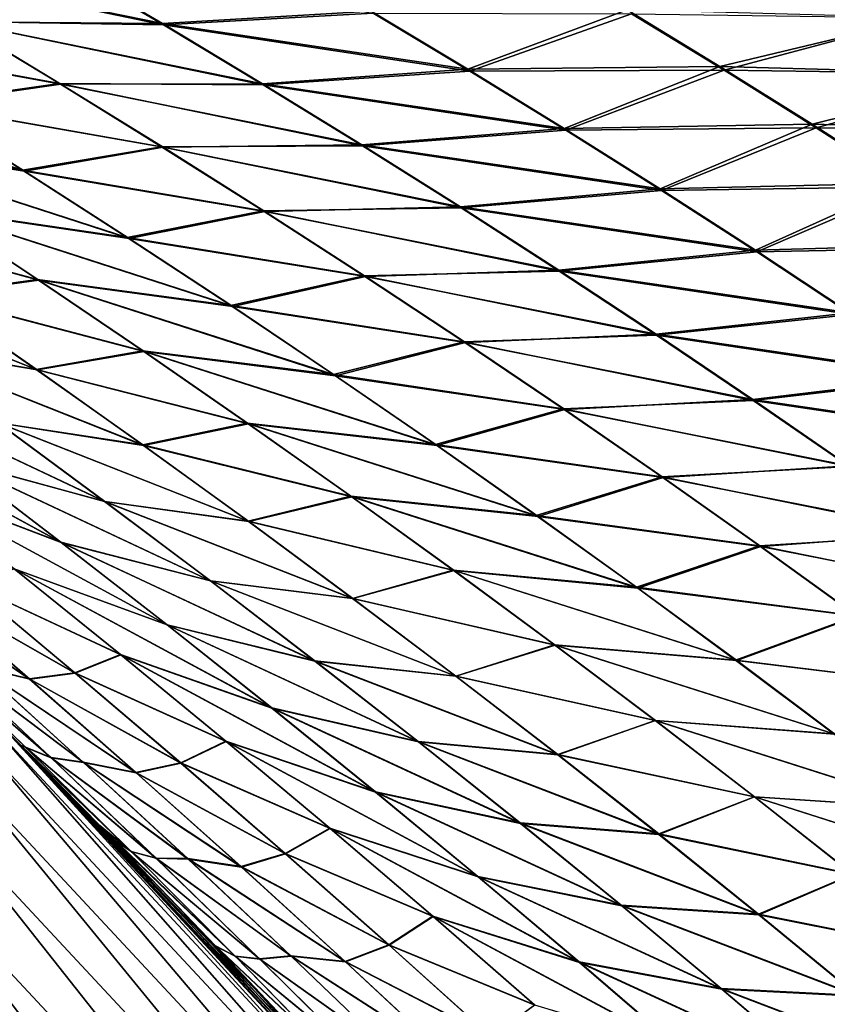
# Model space of a CAD drawing. Header units: metres. Extents: x -22 to 72, y -237 to 23.
# Tile 316 of 363: x 15.96 to 17.78, y 15.28 to 17.49. Entities that reach past the tile are written whole.
import ezdxf

# ---------------------------------------------------------------- set-up
doc = ezdxf.new("R2010")
doc.units = ezdxf.units.M
doc.layers.add('solid_509588_MEDIA_SW0001', color=7, linetype='CONTINUOUS')

msp = doc.modelspace()

# ---------------------------------------------------------------- linework, layer by layer
at = {"layer": 'solid_509588_MEDIA_SW0001'}
for points in [[(16.281931, 17.480724, 71.118576), (15.816203, 17.48847, 70.640656), (15.583164, 17.626381, 70.770401)], [(16.056244, 17.613466, 71.257126), (16.281931, 17.480724, 71.118576), (15.583164, 17.626381, 70.770401)], [(15.585885, 17.625811, 98.233459), (16.279779, 17.483416, 97.881271), (16.053642, 17.616314, 97.742516)], [(15.585885, 17.625811, 98.233459), (15.819261, 17.487719, 98.363396), (16.279779, 17.483416, 97.881271)], [(16.053642, 17.616314, 97.742516), (16.279779, 17.483416, 97.881271), (16.749384, 17.511772, 97.404648)], [(16.753805, 17.507345, 71.592278), (16.281931, 17.480724, 71.118576), (16.056244, 17.613466, 71.257126)], [(16.279779, 17.483416, 97.881271), (16.9671, 17.380947, 97.553741), (16.749384, 17.511772, 97.404648)], [(16.753805, 17.507345, 71.592278), (16.971039, 17.376673, 71.443398), (16.281931, 17.480724, 71.118576)], [(16.749384, 17.511772, 97.404648), (16.9671, 17.380947, 97.553741), (17.325006, 17.514336, 97.006981)], [(17.335253, 17.505848, 71.983864), (16.971039, 17.376673, 71.443398), (16.753805, 17.507345, 71.592278)], [(16.9671, 17.380947, 97.553741), (17.533632, 17.386894, 97.164803), (17.325006, 17.514336, 97.006981)], [(17.335253, 17.505848, 71.983864), (17.543327, 17.378513, 71.826302), (16.971039, 17.376673, 71.443398)], [(17.325006, 17.514336, 97.006981), (17.533632, 17.386894, 97.164803), (17.991455, 17.496115, 96.699333)], [(17.986225, 17.496458, 72.302048), (17.543327, 17.378513, 71.826302), (17.335253, 17.505848, 71.983864)], [(17.533632, 17.386894, 97.164803), (18.192333, 17.36908, 96.8675), (17.991455, 17.496115, 96.699333)], [(17.986225, 17.496458, 72.302048), (18.186869, 17.369587, 72.134064), (17.543327, 17.378513, 71.826302)], [(15.816203, 17.48847, 70.640656), (16.047752, 17.348434, 70.509399), (15.489014, 17.450554, 70.090851)], [(15.493095, 17.448872, 98.914619), (16.051144, 17.347485, 98.494781), (15.819261, 17.487719, 98.363396)], [(16.506416, 17.345657, 70.97863), (16.047752, 17.348434, 70.509399), (15.816203, 17.48847, 70.640656)], [(16.281931, 17.480724, 71.118576), (16.506416, 17.345657, 70.97863), (15.816203, 17.48847, 70.640656)], [(15.819261, 17.487719, 98.363396), (16.5047, 17.348171, 98.021393), (16.279779, 17.483416, 97.881271)], [(15.819261, 17.487719, 98.363396), (16.051144, 17.347485, 98.494781), (16.5047, 17.348171, 98.021393)], [(16.279779, 17.483416, 97.881271), (16.5047, 17.348171, 98.021393), (16.9671, 17.380947, 97.553741)], [(16.971039, 17.376673, 71.443398), (16.506416, 17.345657, 70.97863), (16.281931, 17.480724, 71.118576)], [(16.047752, 17.348434, 70.509399), (15.727916, 17.303009, 69.966461), (15.489014, 17.450554, 70.090851)], [(15.493095, 17.448872, 98.914619), (15.732293, 17.301126, 99.039055), (16.051144, 17.347485, 98.494781)], [(16.9671, 17.380947, 97.553741), (17.183792, 17.247587, 97.703979), (17.533632, 17.386894, 97.164803)], [(17.183792, 17.247587, 97.703979), (17.741497, 17.256771, 97.323593), (17.533632, 17.386894, 97.164803)], [(17.533632, 17.386894, 97.164803), (17.741497, 17.256771, 97.323593), (18.192333, 17.36908, 96.8675)], [(15.964966, 17.153509, 69.840607), (15.517378, 17.223186, 69.381226), (15.273624, 17.378548, 69.49897)], [(15.727916, 17.303009, 69.966461), (15.964966, 17.153509, 69.840607), (15.273624, 17.378548, 69.49897)], [(15.276289, 17.377466, 99.506516), (15.969569, 17.15144, 99.164871), (15.732293, 17.301126, 99.039055)], [(15.276289, 17.377466, 99.506516), (15.520322, 17.22191, 99.624176), (15.969569, 17.15144, 99.164871)], [(16.5047, 17.348171, 98.021393), (17.183792, 17.247587, 97.703979), (16.9671, 17.380947, 97.553741)], [(16.971039, 17.376673, 71.443398), (17.187317, 17.243465, 71.293335), (16.506416, 17.345657, 70.97863)], [(17.543327, 17.378513, 71.826302), (17.187317, 17.243465, 71.293335), (16.971039, 17.376673, 71.443398)], [(17.543327, 17.378513, 71.826302), (17.750729, 17.248495, 71.667747), (17.187317, 17.243465, 71.293335)], [(18.186869, 17.369587, 72.134064), (17.750729, 17.248495, 71.667747), (17.543327, 17.378513, 71.826302)], [(17.741497, 17.256771, 97.323593), (18.39266, 17.239197, 97.036415), (18.192333, 17.36908, 96.8675)], [(18.186869, 17.369587, 72.134064), (18.387087, 17.239855, 71.965294), (17.750729, 17.248495, 71.667747)], [(16.047752, 17.348434, 70.509399), (16.277769, 17.206261, 70.376747), (15.727916, 17.303009, 69.966461)], [(15.732293, 17.301126, 99.039055), (16.281443, 17.20512, 98.627487), (16.051144, 17.347485, 98.494781)], [(16.729649, 17.208248, 70.837387), (16.277769, 17.206261, 70.376747), (16.047752, 17.348434, 70.509399)], [(16.506416, 17.345657, 70.97863), (16.729649, 17.208248, 70.837387), (16.047752, 17.348434, 70.509399)], [(16.051144, 17.347485, 98.494781), (16.728312, 17.21059, 98.16275), (16.5047, 17.348171, 98.021393)], [(16.051144, 17.347485, 98.494781), (16.281443, 17.20512, 98.627487), (16.728312, 17.21059, 98.16275)], [(16.5047, 17.348171, 98.021393), (16.728312, 17.21059, 98.16275), (17.183792, 17.247587, 97.703979)], [(17.187317, 17.243465, 71.293335), (16.729649, 17.208248, 70.837387), (16.506416, 17.345657, 70.97863)], [(16.277769, 17.206261, 70.376747), (15.964966, 17.153509, 69.840607), (15.727916, 17.303009, 69.966461)], [(15.732293, 17.301126, 99.039055), (15.969569, 17.15144, 99.164871), (16.281443, 17.20512, 98.627487)], [(17.183792, 17.247587, 97.703979), (17.399361, 17.111706, 97.855209), (17.741497, 17.256771, 97.323593)], [(17.750729, 17.248495, 71.667747), (17.402571, 17.107723, 71.14222), (17.187317, 17.243465, 71.293335)], [(17.399361, 17.111706, 97.855209), (17.948502, 17.123981, 97.483208), (17.741497, 17.256771, 97.323593)], [(17.750729, 17.248495, 71.667747), (17.95738, 17.115799, 71.508316), (17.402571, 17.107723, 71.14222)], [(17.741497, 17.256771, 97.323593), (17.948502, 17.123981, 97.483208), (18.39266, 17.239197, 97.036415)], [(18.387087, 17.239855, 71.965294), (17.95738, 17.115799, 71.508316), (17.750729, 17.248495, 71.667747)], [(16.728312, 17.21059, 98.16275), (17.399361, 17.111706, 97.855209), (17.183792, 17.247587, 97.703979)], [(17.187317, 17.243465, 71.293335), (17.402571, 17.107723, 71.14222), (16.729649, 17.208248, 70.837387)], [(16.200108, 17.002043, 69.713425), (15.758969, 17.066072, 69.262016), (15.517378, 17.223186, 69.381226)], [(15.964966, 17.153509, 69.840607), (16.200108, 17.002043, 69.713425), (15.517378, 17.223186, 69.381226)], [(15.520322, 17.22191, 99.624176), (16.204828, 16.999815, 99.291939), (15.969569, 17.15144, 99.164871)], [(15.520322, 17.22191, 99.624176), (15.762089, 17.064629, 99.743225), (16.204828, 16.999815, 99.291939)], [(16.277769, 17.206261, 70.376747), (16.506197, 17.061941, 70.242821), (15.964966, 17.153509, 69.840607)], [(15.969569, 17.15144, 99.164871), (16.510059, 17.060633, 98.761391), (16.281443, 17.20512, 98.627487)], [(16.729649, 17.208248, 70.837387), (16.951569, 17.068497, 70.694984), (16.277769, 17.206261, 70.376747)], [(16.951569, 17.068497, 70.694984), (16.506197, 17.061941, 70.242821), (16.277769, 17.206261, 70.376747)], [(16.281443, 17.20512, 98.627487), (16.950516, 17.070681, 98.305199), (16.728312, 17.21059, 98.16275)], [(16.281443, 17.20512, 98.627487), (16.510059, 17.060633, 98.761391), (16.950516, 17.070681, 98.305199)], [(16.728312, 17.21059, 98.16275), (16.950516, 17.070681, 98.305199), (17.399361, 17.111706, 97.855209)], [(17.402571, 17.107723, 71.14222), (16.951569, 17.068497, 70.694984), (16.729649, 17.208248, 70.837387)], [(16.506197, 17.061941, 70.242821), (16.200108, 17.002043, 69.713425), (15.964966, 17.153509, 69.840607)], [(15.969569, 17.15144, 99.164871), (16.204828, 16.999815, 99.291939), (16.510059, 17.060633, 98.761391)], [(17.399361, 17.111706, 97.855209), (17.613705, 16.973316, 98.007301), (17.948502, 17.123981, 97.483208)], [(17.95738, 17.115799, 71.508316), (17.616728, 16.96945, 70.990189), (17.402571, 17.107723, 71.14222)], [(17.613705, 16.973316, 98.007301), (18.154543, 16.988541, 97.643509), (17.948502, 17.123981, 97.483208)], [(17.95738, 17.115799, 71.508316), (18.163204, 16.980429, 71.34816), (17.616728, 16.96945, 70.990189)], [(16.950516, 17.070681, 98.305199), (17.613705, 16.973316, 98.007301), (17.399361, 17.111706, 97.855209)], [(17.402571, 17.107723, 71.14222), (17.616728, 16.96945, 70.990189), (16.951569, 17.068497, 70.694984)], [(15.758969, 17.066072, 69.262016), (15.998354, 16.907188, 69.141464), (15.509031, 17.039946, 68.720406)], [(15.511242, 17.038845, 100.284882), (16.001551, 16.905619, 99.863533), (15.762089, 17.064629, 99.743225)], [(16.433289, 16.848595, 69.585022), (15.998354, 16.907188, 69.141464), (15.758969, 17.066072, 69.262016)], [(16.200108, 17.002043, 69.713425), (16.433289, 16.848595, 69.585022), (15.758969, 17.066072, 69.262016)], [(15.762089, 17.064629, 99.743225), (16.438019, 16.846251, 99.420143), (16.204828, 16.999815, 99.291939)], [(15.762089, 17.064629, 99.743225), (16.001551, 16.905619, 99.863533), (16.438019, 16.846251, 99.420143)], [(16.506197, 17.061941, 70.242821), (16.732973, 16.915472, 70.10775), (16.200108, 17.002043, 69.713425)], [(16.204828, 16.999815, 99.291939), (16.736906, 16.914024, 98.89637), (16.510059, 17.060633, 98.761391)], [(16.951569, 17.068497, 70.694984), (17.172108, 16.926399, 70.551559), (16.506197, 17.061941, 70.242821)], [(17.172108, 16.926399, 70.551559), (16.732973, 16.915472, 70.10775), (16.506197, 17.061941, 70.242821)], [(16.510059, 17.060633, 98.761391), (17.171213, 16.928455, 98.448616), (16.950516, 17.070681, 98.305199)], [(16.510059, 17.060633, 98.761391), (16.736906, 16.914024, 98.89637), (17.171213, 16.928455, 98.448616)], [(16.950516, 17.070681, 98.305199), (17.171213, 16.928455, 98.448616), (17.613705, 16.973316, 98.007301)], [(17.616728, 16.96945, 70.990189), (17.172108, 16.926399, 70.551559), (16.951569, 17.068497, 70.694984)], [(15.998354, 16.907188, 69.141464), (15.753607, 16.873224, 68.606041), (15.509031, 17.039946, 68.720406)], [(15.511242, 17.038845, 100.284882), (15.755869, 16.872038, 100.398865), (16.001551, 16.905619, 99.863533)], [(16.732973, 16.915472, 70.10775), (16.433289, 16.848595, 69.585022), (16.200108, 17.002043, 69.713425)], [(16.204828, 16.999815, 99.291939), (16.438019, 16.846251, 99.420143), (16.736906, 16.914024, 98.89637)], [(17.613705, 16.973316, 98.007301), (17.826756, 16.83243, 98.160118), (18.154543, 16.988541, 97.643509)], [(17.171213, 16.928455, 98.448616), (17.826756, 16.83243, 98.160118), (17.613705, 16.973316, 98.007301)], [(17.616728, 16.96945, 70.990189), (17.829716, 16.828644, 70.837372), (17.172108, 16.926399, 70.551559)], [(18.163204, 16.980429, 71.34816), (17.829716, 16.828644, 70.837372), (17.616728, 16.96945, 70.990189)], [(15.995726, 16.704853, 68.490364), (15.665857, 16.760605, 68.012344), (15.420043, 16.934919, 68.120712)], [(15.753607, 16.873224, 68.606041), (15.995726, 16.704853, 68.490364), (15.420043, 16.934919, 68.120712)], [(15.421544, 16.934092, 100.884323), (15.997899, 16.703691, 100.514046), (15.755869, 16.872038, 100.398865)], [(15.421544, 16.934092, 100.884323), (15.667278, 16.759823, 100.992096), (15.997899, 16.703691, 100.514046)], [(17.172108, 16.926399, 70.551559), (17.391207, 16.781948, 70.407219), (16.732973, 16.915472, 70.10775)], [(16.736906, 16.914024, 98.89637), (17.390354, 16.783918, 98.592865), (17.171213, 16.928455, 98.448616)], [(17.171213, 16.928455, 98.448616), (17.390354, 16.783918, 98.592865), (17.826756, 16.83243, 98.160118)], [(17.829716, 16.828644, 70.837372), (17.391207, 16.781948, 70.407219), (17.172108, 16.926399, 70.551559)], [(15.998354, 16.907188, 69.141464), (16.235521, 16.746492, 69.019661), (15.753607, 16.873224, 68.606041)], [(15.755869, 16.872038, 100.398865), (16.238678, 16.744875, 99.984978), (16.001551, 16.905619, 99.863533)], [(16.664492, 16.693132, 69.455505), (16.235521, 16.746492, 69.019661), (15.998354, 16.907188, 69.141464)], [(16.433289, 16.848595, 69.585022), (16.664492, 16.693132, 69.455505), (15.998354, 16.907188, 69.141464)], [(16.001551, 16.905619, 99.863533), (16.669115, 16.69075, 99.549347), (16.438019, 16.846251, 99.420143)], [(16.001551, 16.905619, 99.863533), (16.238678, 16.744875, 99.984978), (16.669115, 16.69075, 99.549347)], [(16.732973, 16.915472, 70.10775), (16.95805, 16.766836, 69.971642), (16.433289, 16.848595, 69.585022)], [(16.438019, 16.846251, 99.420143), (16.961941, 16.765301, 99.032303), (16.736906, 16.914024, 98.89637)], [(17.391207, 16.781948, 70.407219), (16.95805, 16.766836, 69.971642), (16.732973, 16.915472, 70.10775)], [(16.736906, 16.914024, 98.89637), (16.961941, 16.765301, 99.032303), (17.390354, 16.783918, 98.592865)], [(16.235521, 16.746492, 69.019661), (15.995726, 16.704853, 68.490364), (15.753607, 16.873224, 68.606041)], [(15.755869, 16.872038, 100.398865), (15.997899, 16.703691, 100.514046), (16.238678, 16.744875, 99.984978)], [(16.95805, 16.766836, 69.971642), (16.664492, 16.693132, 69.455505), (16.433289, 16.848595, 69.585022)], [(16.438019, 16.846251, 99.420143), (16.669115, 16.69075, 99.549347), (16.961941, 16.765301, 99.032303)], [(17.390354, 16.783918, 98.592865), (18.038465, 16.689058, 98.31353), (17.826756, 16.83243, 98.160118)], [(17.829716, 16.828644, 70.837372), (18.041489, 16.685284, 70.683868), (17.391207, 16.781948, 70.407219)], [(16.961941, 16.765301, 99.032303), (17.607893, 16.637083, 98.737823), (17.390354, 16.783918, 98.592865)], [(17.390354, 16.783918, 98.592865), (17.607893, 16.637083, 98.737823), (18.038465, 16.689058, 98.31353)], [(16.95805, 16.766836, 69.971642), (17.181406, 16.616001, 69.834602), (16.664492, 16.693132, 69.455505)], [(16.669115, 16.69075, 99.549347), (17.185129, 16.614468, 99.169052), (16.961941, 16.765301, 99.032303)], [(17.391207, 16.781948, 70.407219), (17.608831, 16.635117, 70.26207), (16.95805, 16.766836, 69.971642)], [(17.608831, 16.635117, 70.26207), (17.181406, 16.616001, 69.834602), (16.95805, 16.766836, 69.971642)], [(16.961941, 16.765301, 99.032303), (17.185129, 16.614468, 99.169052), (17.607893, 16.637083, 98.737823)], [(18.041489, 16.685284, 70.683868), (17.608831, 16.635117, 70.26207), (17.391207, 16.781948, 70.407219)], [(16.235399, 16.534782, 68.373474), (15.909043, 16.584803, 67.902695), (15.665857, 16.760605, 68.012344)], [(15.995726, 16.704853, 68.490364), (16.235399, 16.534782, 68.373474), (15.665857, 16.760605, 68.012344)], [(15.667278, 16.759823, 100.992096), (16.237303, 16.533798, 100.630287), (15.997899, 16.703691, 100.514046)], [(15.667278, 16.759823, 100.992096), (15.910197, 16.584225, 101.101044), (16.237303, 16.533798, 100.630287)], [(16.235521, 16.746492, 69.019661), (16.470478, 16.583937, 68.896706), (15.995726, 16.704853, 68.490364)], [(15.997899, 16.703691, 100.514046), (16.473444, 16.582396, 100.107445), (16.238678, 16.744875, 99.984978)], [(16.893711, 16.53561, 69.324974), (16.470478, 16.583937, 68.896706), (16.235521, 16.746492, 69.019661)], [(16.664492, 16.693132, 69.455505), (16.893711, 16.53561, 69.324974), (16.235521, 16.746492, 69.019661)], [(16.238678, 16.744875, 99.984978), (16.898075, 16.533314, 99.679436), (16.669115, 16.69075, 99.549347)], [(16.238678, 16.744875, 99.984978), (16.473444, 16.582396, 100.107445), (16.898075, 16.533314, 99.679436)], [(16.470478, 16.583937, 68.896706), (16.235399, 16.534782, 68.373474), (15.995726, 16.704853, 68.490364)], [(15.997899, 16.703691, 100.514046), (16.237303, 16.533798, 100.630287), (16.473444, 16.582396, 100.107445)], [(16.149611, 16.407467, 67.791862), (15.80942, 16.500387, 67.338707), (15.564925, 16.683809, 67.442757)], [(15.909043, 16.584803, 67.902695), (16.149611, 16.407467, 67.791862), (15.564925, 16.683809, 67.442757)], [(15.56644, 16.682854, 101.561501), (16.150337, 16.40723, 101.211067), (15.910197, 16.584225, 101.101044)], [(15.56644, 16.682854, 101.561501), (15.810519, 16.499767, 101.664711), (16.150337, 16.40723, 101.211067)], [(17.181406, 16.616001, 69.834602), (16.893711, 16.53561, 69.324974), (16.664492, 16.693132, 69.455505)], [(16.669115, 16.69075, 99.549347), (16.898075, 16.533314, 99.679436), (17.185129, 16.614468, 99.169052)], [(17.607893, 16.637083, 98.737823), (18.248781, 16.543213, 98.467407), (18.038465, 16.689058, 98.31353)], [(18.041489, 16.685284, 70.683868), (18.252016, 16.539337, 70.529762), (17.608831, 16.635117, 70.26207)], [(16.051115, 16.31562, 67.233513), (15.702858, 16.448294, 66.793091), (15.456868, 16.639576, 66.891899)], [(15.80942, 16.500387, 67.338707), (16.051115, 16.31562, 67.233513), (15.456868, 16.639576, 66.891899)], [(15.457815, 16.638983, 102.111839), (16.051718, 16.315411, 101.769043), (15.810519, 16.499767, 101.664711)], [(15.457815, 16.638983, 102.111839), (15.703351, 16.448082, 102.20977), (16.051718, 16.315411, 101.769043)], [(17.608831, 16.635117, 70.26207), (17.824963, 16.48587, 70.116203), (17.181406, 16.616001, 69.834602)], [(17.185129, 16.614468, 99.169052), (17.823784, 16.487951, 98.883362), (17.607893, 16.637083, 98.737823)], [(17.607893, 16.637083, 98.737823), (17.823784, 16.487951, 98.883362), (18.248781, 16.543213, 98.467407)], [(18.252016, 16.539337, 70.529762), (17.824963, 16.48587, 70.116203), (17.608831, 16.635117, 70.26207)], [(17.181406, 16.616001, 69.834602), (17.403028, 16.462931, 69.696716), (16.893711, 16.53561, 69.324974)], [(16.898075, 16.533314, 99.679436), (17.406422, 16.461529, 99.306496), (17.185129, 16.614468, 99.169052)], [(17.824963, 16.48587, 70.116203), (17.403028, 16.462931, 69.696716), (17.181406, 16.616001, 69.834602)], [(17.185129, 16.614468, 99.169052), (17.406422, 16.461529, 99.306496), (17.823784, 16.487951, 98.883362)], [(16.472633, 16.362961, 68.255486), (16.149611, 16.407467, 67.791862), (15.909043, 16.584803, 67.902695)], [(16.235399, 16.534782, 68.373474), (16.472633, 16.362961, 68.255486), (15.909043, 16.584803, 67.902695)], [(15.910197, 16.584225, 101.101044), (16.474092, 16.36231, 100.747513), (16.237303, 16.533798, 100.630287)], [(15.910197, 16.584225, 101.101044), (16.150337, 16.40723, 101.211067), (16.474092, 16.36231, 100.747513)], [(16.470478, 16.583937, 68.896706), (16.703222, 16.419474, 68.772713), (16.235399, 16.534782, 68.373474)], [(17.120943, 16.375988, 69.193527), (16.703222, 16.419474, 68.772713), (16.470478, 16.583937, 68.896706)], [(16.893711, 16.53561, 69.324974), (17.120943, 16.375988, 69.193527), (16.470478, 16.583937, 68.896706)], [(16.237303, 16.533798, 100.630287), (16.705814, 16.418167, 100.230804), (16.473444, 16.582396, 100.107445)], [(16.473444, 16.582396, 100.107445), (17.124866, 16.373932, 99.810287), (16.898075, 16.533314, 99.679436)], [(16.473444, 16.582396, 100.107445), (16.705814, 16.418167, 100.230804), (17.124866, 16.373932, 99.810287)], [(16.703222, 16.419474, 68.772713), (16.472633, 16.362961, 68.255486), (16.235399, 16.534782, 68.373474)], [(16.237303, 16.533798, 100.630287), (16.474092, 16.36231, 100.747513), (16.705814, 16.418167, 100.230804)], [(17.403028, 16.462931, 69.696716), (17.120943, 16.375988, 69.193527), (16.893711, 16.53561, 69.324974)], [(16.898075, 16.533314, 99.679436), (17.124866, 16.373932, 99.810287), (17.406422, 16.461529, 99.306496)], [(16.38755, 16.228575, 67.679977), (16.051115, 16.31562, 67.233513), (15.80942, 16.500387, 67.338707)], [(16.149611, 16.407467, 67.791862), (16.38755, 16.228575, 67.679977), (15.80942, 16.500387, 67.338707)], [(15.810519, 16.499767, 101.664711), (16.38776, 16.228764, 101.322113), (16.150337, 16.40723, 101.211067)], [(15.810519, 16.499767, 101.664711), (16.051718, 16.315411, 101.769043), (16.38776, 16.228764, 101.322113)], [(17.824963, 16.48587, 70.116203), (18.039572, 16.334177, 69.969711), (17.403028, 16.462931, 69.696716)], [(17.406422, 16.461529, 99.306496), (18.037981, 16.336529, 99.029366), (17.823784, 16.487951, 98.883362)], [(17.403028, 16.462931, 69.696716), (17.622904, 16.307585, 69.55809), (17.120943, 16.375988, 69.193527)], [(17.124866, 16.373932, 99.810287), (17.625792, 16.306475, 99.444534), (17.406422, 16.461529, 99.306496)], [(18.039572, 16.334177, 69.969711), (17.622904, 16.307585, 69.55809), (17.403028, 16.462931, 69.696716)], [(17.406422, 16.461529, 99.306496), (17.625792, 16.306475, 99.444534), (18.037981, 16.336529, 99.029366)], [(16.290005, 16.129484, 67.127304), (15.945874, 16.255854, 66.693153), (15.702858, 16.448294, 66.793091)], [(16.051115, 16.31562, 67.233513), (16.290005, 16.129484, 67.127304), (15.702858, 16.448294, 66.793091)], [(15.703351, 16.448082, 102.20977), (16.290106, 16.129698, 101.874428), (16.051718, 16.315411, 101.769043)], [(15.703351, 16.448082, 102.20977), (15.945909, 16.256037, 102.308861), (16.290106, 16.129698, 101.874428)], [(16.707417, 16.189371, 68.136536), (16.38755, 16.228575, 67.679977), (16.149611, 16.407467, 67.791862)], [(16.472633, 16.362961, 68.255486), (16.707417, 16.189371, 68.136536), (16.149611, 16.407467, 67.791862)], [(16.150337, 16.40723, 101.211067), (16.708321, 16.189152, 100.865662), (16.474092, 16.36231, 100.747513)], [(16.150337, 16.40723, 101.211067), (16.38776, 16.228764, 101.322113), (16.708321, 16.189152, 100.865662)], [(16.703222, 16.419474, 68.772713), (16.933752, 16.253069, 68.647781), (16.472633, 16.362961, 68.255486)], [(16.474092, 16.36231, 100.747513), (16.935812, 16.25214, 100.354988), (16.705814, 16.418167, 100.230804)], [(17.346172, 16.214233, 69.061272), (16.933752, 16.253069, 68.647781), (16.703222, 16.419474, 68.772713)], [(17.120943, 16.375988, 69.193527), (17.346172, 16.214233, 69.061272), (16.703222, 16.419474, 68.772713)], [(16.705814, 16.418167, 100.230804), (17.349501, 16.212563, 99.941826), (17.124866, 16.373932, 99.810287)], [(16.705814, 16.418167, 100.230804), (16.935812, 16.25214, 100.354988), (17.349501, 16.212563, 99.941826)], [(16.933752, 16.253069, 68.647781), (16.707417, 16.189371, 68.136536), (16.472633, 16.362961, 68.255486)], [(16.474092, 16.36231, 100.747513), (16.708321, 16.189152, 100.865662), (16.935812, 16.25214, 100.354988)], [(17.622904, 16.307585, 69.55809), (17.346172, 16.214233, 69.061272), (17.120943, 16.375988, 69.193527)], [(17.124866, 16.373932, 99.810287), (17.349501, 16.212563, 99.941826), (17.625792, 16.306475, 99.444534)], [(18.039572, 16.334177, 69.969711), (18.252632, 16.180019, 69.822693), (17.622904, 16.307585, 69.55809)], [(17.625792, 16.306475, 99.444534), (18.25049, 16.18277, 99.175774), (18.037981, 16.336529, 99.029366)], [(16.622852, 16.048103, 67.567169), (16.290005, 16.129484, 67.127304), (16.051115, 16.31562, 67.233513)], [(16.38755, 16.228575, 67.679977), (16.622852, 16.048103, 67.567169), (16.051115, 16.31562, 67.233513)], [(16.051718, 16.315411, 101.769043), (16.622532, 16.04874, 101.434105), (16.38776, 16.228764, 101.322113)], [(16.051718, 16.315411, 101.769043), (16.290106, 16.129698, 101.874428), (16.622532, 16.04874, 101.434105)], [(17.622904, 16.307585, 69.55809), (17.841003, 16.14995, 69.418831), (17.346172, 16.214233, 69.061272)], [(17.349501, 16.212563, 99.941826), (17.843256, 16.149252, 99.583099), (17.625792, 16.306475, 99.444534)], [(18.252632, 16.180019, 69.822693), (17.841003, 16.14995, 69.418831), (17.622904, 16.307585, 69.55809)], [(17.625792, 16.306475, 99.444534), (17.843256, 16.149252, 99.583099), (18.25049, 16.18277, 99.175774)], [(15.622071, 16.251867, 103.8507), (15.980126, 16.008415, 103.441879), (15.737412, 16.218037, 103.350868)], [(15.622071, 16.251867, 103.8507), (15.863115, 16.036812, 103.936249), (15.980126, 16.008415, 103.441879)], [(15.981027, 16.007481, 65.558685), (15.864283, 16.035666, 65.064102), (15.623223, 16.250767, 65.150185)], [(15.738191, 16.217243, 65.650307), (15.981027, 16.007481, 65.558685), (15.623223, 16.250767, 65.150185)], [(15.841503, 16.223095, 102.835892), (16.18557, 16.062746, 102.409042), (15.945909, 16.256037, 102.308861)], [(15.945874, 16.255854, 66.693153), (16.185917, 16.062214, 66.592201), (15.841766, 16.222708, 66.165726)], [(16.526081, 15.941944, 67.020187), (16.185917, 16.062214, 66.592201), (15.945874, 16.255854, 66.693153)], [(16.290005, 16.129484, 67.127304), (16.526081, 15.941944, 67.020187), (15.945874, 16.255854, 66.693153)], [(15.945909, 16.256037, 102.308861), (16.525761, 15.942533, 101.980789), (16.290106, 16.129698, 101.874428)], [(15.945909, 16.256037, 102.308861), (16.18557, 16.062746, 102.409042), (16.525761, 15.942533, 101.980789)], [(16.933752, 16.253069, 68.647781), (17.162046, 16.084711, 68.522041), (16.707417, 16.189371, 68.136536)], [(16.708321, 16.189152, 100.865662), (17.163485, 16.08424, 100.479935), (16.935812, 16.25214, 100.354988)], [(17.569372, 16.050341, 68.928329), (17.162046, 16.084711, 68.522041), (16.933752, 16.253069, 68.647781)], [(17.346172, 16.214233, 69.061272), (17.569372, 16.050341, 68.928329), (16.933752, 16.253069, 68.647781)], [(16.935812, 16.25214, 100.354988), (17.572018, 16.049137, 100.073997), (17.349501, 16.212563, 99.941826)], [(16.935812, 16.25214, 100.354988), (17.163485, 16.08424, 100.479935), (17.572018, 16.049137, 100.073997)], [(16.939734, 16.013996, 68.016731), (16.622852, 16.048103, 67.567169), (16.38755, 16.228575, 67.679977)], [(16.707417, 16.189371, 68.136536), (16.939734, 16.013996, 68.016731), (16.38755, 16.228575, 67.679977)], [(16.38776, 16.228764, 101.322113), (16.94005, 16.014244, 100.984657), (16.708321, 16.189152, 100.865662)], [(16.38776, 16.228764, 101.322113), (16.622532, 16.04874, 101.434105), (16.94005, 16.014244, 100.984657)], [(15.737412, 16.218037, 103.350868), (16.082577, 16.021852, 102.931297), (15.841503, 16.223095, 102.835892)], [(15.737412, 16.218037, 103.350868), (15.980126, 16.008415, 103.441879), (16.082577, 16.021852, 102.931297)], [(15.841766, 16.222708, 66.165726), (16.08309, 16.021221, 66.069626), (15.738191, 16.217243, 65.650307)], [(16.08309, 16.021221, 66.069626), (15.981027, 16.007481, 65.558685), (15.738191, 16.217243, 65.650307)], [(15.841503, 16.223095, 102.835892), (16.082577, 16.021852, 102.931297), (16.18557, 16.062746, 102.409042)], [(16.185917, 16.062214, 66.592201), (16.08309, 16.021221, 66.069626), (15.841766, 16.222708, 66.165726)], [(17.841003, 16.14995, 69.418831), (17.569372, 16.050341, 68.928329), (17.346172, 16.214233, 69.061272)], [(17.349501, 16.212563, 99.941826), (17.572018, 16.049137, 100.073997), (17.843256, 16.149252, 99.583099)], [(17.162046, 16.084711, 68.522041), (16.939734, 16.013996, 68.016731), (16.707417, 16.189371, 68.136536)], [(16.708321, 16.189152, 100.865662), (16.94005, 16.014244, 100.984657), (17.163485, 16.08424, 100.479935)], [(17.841003, 16.14995, 69.418831), (18.057295, 15.99002, 69.279053), (17.569372, 16.050341, 68.928329)], [(17.572018, 16.049137, 100.073997), (18.058847, 15.989802, 99.722153), (17.843256, 16.149252, 99.583099)], [(16.855503, 15.866031, 67.45356), (16.526081, 15.941944, 67.020187), (16.290005, 16.129484, 67.127304)], [(16.622852, 16.048103, 67.567169), (16.855503, 15.866031, 67.45356), (16.290005, 16.129484, 67.127304)], [(16.290106, 16.129698, 101.874428), (16.854723, 15.867071, 101.546974), (16.622532, 16.04874, 101.434105)], [(16.290106, 16.129698, 101.874428), (16.525761, 15.942533, 101.980789), (16.854723, 15.867071, 101.546974)], [(15.731297, 16.088127, 104.929405), (15.780475, 16.038286, 105.161797), (15.971752, 15.854232, 105.008751)], [(15.731297, 16.088127, 104.929405), (16.028715, 15.830642, 104.518547), (15.789336, 16.055548, 104.435638)], [(15.731297, 16.088127, 104.929405), (15.971752, 15.854232, 105.008751), (16.028715, 15.830642, 104.518547)], [(15.732116, 16.087328, 64.070824), (15.972374, 15.853599, 63.991245), (15.779737, 16.039011, 63.840023)], [(16.029402, 15.829928, 64.481483), (15.972374, 15.853599, 63.991245), (15.732116, 16.087328, 64.070824)], [(15.79017, 16.054722, 64.56469), (16.029402, 15.829928, 64.481483), (15.732116, 16.087328, 64.070824)], [(17.162046, 16.084711, 68.522041), (17.388079, 15.914387, 68.395622), (16.939734, 16.013996, 68.016731)], [(16.94005, 16.014244, 100.984657), (17.388885, 15.914398, 100.605583), (17.163485, 16.08424, 100.479935)], [(17.79051, 15.884301, 68.79483), (17.388079, 15.914387, 68.395622), (17.162046, 16.084711, 68.522041)], [(17.569372, 16.050341, 68.928329), (17.79051, 15.884301, 68.79483), (17.162046, 16.084711, 68.522041)], [(17.163485, 16.08424, 100.479935), (17.792461, 15.883591, 100.206749), (17.572018, 16.049137, 100.073997)], [(17.163485, 16.08424, 100.479935), (17.388885, 15.914398, 100.605583), (17.792461, 15.883591, 100.206749)], [(15.789336, 16.055548, 104.435638), (16.101234, 15.820641, 104.022942), (15.863115, 16.036812, 103.936249)], [(15.789336, 16.055548, 104.435638), (16.028715, 15.830642, 104.518547), (16.101234, 15.820641, 104.022942)], [(16.10232, 15.819538, 64.977028), (16.029402, 15.829928, 64.481483), (15.79017, 16.054722, 64.56469)], [(15.864283, 16.035666, 65.064102), (16.10232, 15.819538, 64.977028), (15.79017, 16.054722, 64.56469)], [(16.082577, 16.021852, 102.931297), (16.422415, 15.868063, 102.510277), (16.18557, 16.062746, 102.409042)], [(16.185917, 16.062214, 66.592201), (16.423038, 15.867269, 66.490311), (16.08309, 16.021221, 66.069626)], [(16.18557, 16.062746, 102.409042), (16.75876, 15.753771, 102.088112), (16.525761, 15.942533, 101.980789)], [(16.18557, 16.062746, 102.409042), (16.422415, 15.868063, 102.510277), (16.75876, 15.753771, 102.088112)], [(16.759392, 15.752895, 66.912231), (16.423038, 15.867269, 66.490311), (16.185917, 16.062214, 66.592201)], [(16.526081, 15.941944, 67.020187), (16.759392, 15.752895, 66.912231), (16.185917, 16.062214, 66.592201)], [(15.779737, 16.039011, 63.840023), (15.960728, 15.858914, 63.648785), (15.90965, 15.910117)], [(15.972374, 15.853599, 63.991245), (15.960728, 15.858914, 63.648785), (15.779737, 16.039011, 63.840023)], [(15.962595, 15.857035, 105.35392), (15.780475, 16.038286, 105.161797), (15.909903, 15.909903, 130.73114)], [(15.971752, 15.854232, 105.008751), (15.780475, 16.038286, 105.161797), (15.962595, 15.857035, 105.35392)], [(15.863115, 16.036812, 103.936249), (16.219898, 15.797536, 103.53405), (15.980126, 16.008415, 103.441879)], [(15.863115, 16.036812, 103.936249), (16.101234, 15.820641, 104.022942), (16.219898, 15.797536, 103.53405)], [(16.220814, 15.796561, 65.466049), (16.10232, 15.819538, 64.977028), (15.864283, 16.035666, 65.064102)], [(15.981027, 16.007481, 65.558685), (16.220814, 15.796561, 65.466049), (15.864283, 16.035666, 65.064102)], [(16.622532, 16.04874, 101.434105), (17.169338, 15.837511, 101.104431), (16.94005, 16.014244, 100.984657)], [(16.622532, 16.04874, 101.434105), (16.854723, 15.867071, 101.546974), (17.169338, 15.837511, 101.104431)], [(17.169558, 15.836817, 67.89621), (16.855503, 15.866031, 67.45356), (16.622852, 16.048103, 67.567169)], [(16.939734, 16.013996, 68.016731), (17.169558, 15.836817, 67.89621), (16.622852, 16.048103, 67.567169)], [(18.057295, 15.99002, 69.279053), (17.79051, 15.884301, 68.79483), (17.569372, 16.050341, 68.928329)], [(17.572018, 16.049137, 100.073997), (17.792461, 15.883591, 100.206749), (18.058847, 15.989802, 99.722153)], [(15.980126, 16.008415, 103.441879), (16.320766, 15.819279, 103.027817), (16.082577, 16.021852, 102.931297)], [(15.980126, 16.008415, 103.441879), (16.219898, 15.797536, 103.53405), (16.320766, 15.819279, 103.027817)], [(16.08309, 16.021221, 66.069626), (16.321423, 15.818496, 65.972542), (15.981027, 16.007481, 65.558685)], [(16.321423, 15.818496, 65.972542), (16.220814, 15.796561, 65.466049), (15.981027, 16.007481, 65.558685)], [(16.082577, 16.021852, 102.931297), (16.320766, 15.819279, 103.027817), (16.422415, 15.868063, 102.510277)], [(16.423038, 15.867269, 66.490311), (16.321423, 15.818496, 65.972542), (16.08309, 16.021221, 66.069626)], [(17.388079, 15.914387, 68.395622), (17.169558, 15.836817, 67.89621), (16.939734, 16.013996, 68.016731)], [(16.94005, 16.014244, 100.984657), (17.169338, 15.837511, 101.104431), (17.388885, 15.914398, 100.605583)], [(16.525761, 15.942533, 101.980789), (17.084404, 15.683619, 101.660698), (16.854723, 15.867071, 101.546974)], [(16.525761, 15.942533, 101.980789), (16.75876, 15.753771, 102.088112), (17.084404, 15.683619, 101.660698)], [(17.085533, 15.682264, 67.339211), (16.759392, 15.752895, 66.912231), (16.526081, 15.941944, 67.020187)], [(16.855503, 15.866031, 67.45356), (17.085533, 15.682264, 67.339211), (16.526081, 15.941944, 67.020187)], [(-17.00452, 14.734195), (-15.90965, 15.910117), (17.00452, 14.734195)], [(-15.90965, 15.910117), (15.90965, 15.910117), (17.00452, 14.734195)], [(15.899254, 15.899254, 130.963501), (15.867444, 15.867444, 131.192184), (16.958986, 14.695045, 131.192184)], [(16.992985, 14.724504, 130.963501), (15.909903, 15.909903, 130.73114), (15.899254, 15.899254, 130.963501)], [(16.992985, 14.724504, 130.963501), (15.899254, 15.899254, 130.963501), (16.958986, 14.695045, 131.192184)], [(16.985004, 14.756681, 62.582939), (17.00452, 14.734195), (15.90965, 15.910117)], [(16.84222, 14.919437, 62.729645), (16.985004, 14.756681, 62.582939), (15.90965, 15.910117)], [(16.821659, 14.942616, 62.750816), (16.84222, 14.919437, 62.729645), (15.90965, 15.910117)], [(16.655413, 15.127698, 62.92244), (16.821659, 14.942616, 62.750816), (15.90965, 15.910117)], [(16.486202, 15.311928, 63.098), (16.655413, 15.127698, 62.92244), (15.90965, 15.910117)], [(16.313965, 15.495308, 63.277695), (16.486202, 15.311928, 63.098), (15.90965, 15.910117)], [(16.168911, 15.646607, 63.429745), (16.313965, 15.495308, 63.277695), (15.90965, 15.910117)], [(16.138762, 15.677704, 63.461407), (16.168911, 15.646607, 63.429745), (15.90965, 15.910117)], [(15.960728, 15.858914, 63.648785), (16.138762, 15.677704, 63.461407), (15.90965, 15.910117)], [(15.962595, 15.857035, 105.35392), (15.909903, 15.909903, 130.73114), (17.004366, 14.734366, 130.73114)], [(16.992985, 14.724504, 130.963501), (17.004366, 14.734366, 130.73114), (15.909903, 15.909903, 130.73114)], [(17.169338, 15.837511, 101.104431), (17.612068, 15.742537, 100.73188), (17.388885, 15.914398, 100.605583)], [(17.388079, 15.914387, 68.395622), (17.611822, 15.742083, 68.268623), (17.169558, 15.836817, 67.89621)], [(18.009552, 15.716105, 68.660873), (17.611822, 15.742083, 68.268623), (17.388079, 15.914387, 68.395622)], [(17.79051, 15.884301, 68.79483), (18.009552, 15.716105, 68.660873), (17.388079, 15.914387, 68.395622)], [(17.388885, 15.914398, 100.605583), (18.01088, 15.715848, 100.340012), (17.792461, 15.883591, 100.206749)], [(17.388885, 15.914398, 100.605583), (17.612068, 15.742537, 100.73188), (18.01088, 15.715848, 100.340012)], [(15.867444, 15.867444, 131.192184), (15.815006, 15.815006, 131.413147), (16.902941, 14.646482, 131.413147)], [(16.958986, 14.695045, 131.192184), (15.867444, 15.867444, 131.192184), (16.902941, 14.646482, 131.413147)], [(16.209442, 15.619013, 63.9109), (16.138762, 15.677704, 63.461407), (15.960728, 15.858914, 63.648785)], [(15.972374, 15.853599, 63.991245), (16.209442, 15.619013, 63.9109), (15.960728, 15.858914, 63.648785)], [(16.1418, 15.674574, 105.54229), (15.962595, 15.857035, 105.35392), (17.004366, 14.734366, 130.73114)], [(16.209061, 15.619424, 105.089005), (15.962595, 15.857035, 105.35392), (16.1418, 15.674574, 105.54229)], [(15.971752, 15.854232, 105.008751), (15.962595, 15.857035, 105.35392), (16.209061, 15.619424, 105.089005)], [(15.971752, 15.854232, 105.008751), (16.265087, 15.604668, 104.602425), (16.028715, 15.830642, 104.518547)], [(15.971752, 15.854232, 105.008751), (16.209061, 15.619424, 105.089005), (16.265087, 15.604668, 104.602425)], [(16.265568, 15.604135, 64.397446), (16.209442, 15.619013, 63.9109), (15.972374, 15.853599, 63.991245)], [(16.029402, 15.829928, 64.481483), (16.265568, 15.604135, 64.397446), (15.972374, 15.853599, 63.991245)], [(16.320766, 15.819279, 103.027817), (16.656548, 15.671827, 102.612541), (16.422415, 15.868063, 102.510277)], [(16.423038, 15.867269, 66.490311), (16.657331, 15.670871, 66.387527), (16.321423, 15.818496, 65.972542)], [(16.422415, 15.868063, 102.510277), (16.989201, 15.563252, 102.196373), (16.75876, 15.753771, 102.088112)], [(16.422415, 15.868063, 102.510277), (16.656548, 15.671827, 102.612541), (16.989201, 15.563252, 102.196373)], [(16.990025, 15.562197, 66.803482), (16.657331, 15.670871, 66.387527), (16.423038, 15.867269, 66.490311)], [(16.759392, 15.752895, 66.912231), (16.990025, 15.562197, 66.803482), (16.423038, 15.867269, 66.490311)], [(16.854723, 15.867071, 101.546974), (17.396255, 15.658828, 101.22496), (17.169338, 15.837511, 101.104431)], [(16.854723, 15.867071, 101.546974), (17.084404, 15.683619, 101.660698), (17.396255, 15.658828, 101.22496)], [(17.396902, 15.657774, 67.77504), (17.085533, 15.682264, 67.339211), (16.855503, 15.866031, 67.45356)], [(17.169558, 15.836817, 67.89621), (17.396902, 15.657774, 67.77504), (16.855503, 15.866031, 67.45356)], [(16.028715, 15.830642, 104.518547), (16.336491, 15.603244, 104.110657), (16.101234, 15.820641, 104.022942)], [(16.028715, 15.830642, 104.518547), (16.265087, 15.604668, 104.602425), (16.336491, 15.603244, 104.110657)], [(16.337414, 15.602266, 64.889076), (16.265568, 15.604135, 64.397446), (16.029402, 15.829928, 64.481483)], [(16.10232, 15.819538, 64.977028), (16.337414, 15.602266, 64.889076), (16.029402, 15.829928, 64.481483)], [(17.169338, 15.837511, 101.104431), (17.396255, 15.658828, 101.22496), (17.612068, 15.742537, 100.73188)], [(17.611822, 15.742083, 68.268623), (17.396902, 15.657774, 67.77504), (17.169558, 15.836817, 67.89621)], [(15.815006, 15.815006, 131.413147), (15.74282, 15.74282, 131.622665), (16.825788, 14.579629, 131.622665)], [(16.902941, 14.646482, 131.413147), (15.815006, 15.815006, 131.413147), (16.825788, 14.579629, 131.622665)], [(16.101234, 15.820641, 104.022942), (16.456846, 15.585248, 103.627304), (16.219898, 15.797536, 103.53405)], [(16.101234, 15.820641, 104.022942), (16.336491, 15.603244, 104.110657), (16.456846, 15.585248, 103.627304)], [(16.45767, 15.584332, 65.37249), (16.337414, 15.602266, 64.889076), (16.10232, 15.819538, 64.977028)], [(16.220814, 15.796561, 65.466049), (16.45767, 15.584332, 65.37249), (16.10232, 15.819538, 64.977028)], [(16.219898, 15.797536, 103.53405), (16.556196, 15.61521, 103.12542), (16.320766, 15.819279, 103.027817)], [(16.321423, 15.818496, 65.972542), (16.556877, 15.614384, 65.874535), (16.220814, 15.796561, 65.466049)], [(16.320766, 15.819279, 103.027817), (16.556196, 15.61521, 103.12542), (16.656548, 15.671827, 102.612541)], [(16.657331, 15.670871, 66.387527), (16.556877, 15.614384, 65.874535), (16.321423, 15.818496, 65.972542)], [(16.219898, 15.797536, 103.53405), (16.456846, 15.585248, 103.627304), (16.556196, 15.61521, 103.12542)], [(16.556877, 15.614384, 65.874535), (16.45767, 15.584332, 65.37249), (16.220814, 15.796561, 65.466049)], [(15.74282, 15.74282, 131.622665), (15.652095, 15.652095, 131.817245), (16.728823, 14.495607, 131.817245)], [(16.825788, 14.579629, 131.622665), (15.74282, 15.74282, 131.622665), (16.728823, 14.495607, 131.817245)], [(16.75876, 15.753771, 102.088112), (17.311666, 15.49823, 101.775276), (17.084404, 15.683619, 101.660698)], [(16.75876, 15.753771, 102.088112), (16.989201, 15.563252, 102.196373), (17.311666, 15.49823, 101.775276)], [(17.313019, 15.496667, 67.224159), (16.990025, 15.562197, 66.803482), (16.759392, 15.752895, 66.912231)], [(17.085533, 15.682264, 67.339211), (17.313019, 15.496667, 67.224159), (16.759392, 15.752895, 66.912231)], [(17.396255, 15.658828, 101.22496), (17.833094, 15.568523, 100.858803), (17.612068, 15.742537, 100.73188)], [(17.611822, 15.742083, 68.268623), (17.833294, 15.56772, 68.141121), (17.396902, 15.657774, 67.77504)], [(18.226507, 15.545682, 68.526527), (17.833294, 15.56772, 68.141121), (17.611822, 15.742083, 68.268623)], [(18.009552, 15.716105, 68.660873), (18.226507, 15.545682, 68.526527), (17.611822, 15.742083, 68.268623)], [(17.612068, 15.742537, 100.73188), (18.227324, 15.545785, 100.473801), (18.01088, 15.715848, 100.340012)], [(17.612068, 15.742537, 100.73188), (17.833094, 15.568523, 100.858803), (18.227324, 15.545785, 100.473801)], [(16.443319, 15.383489, 63.829922), (16.168911, 15.646607, 63.429745), (16.138762, 15.677704, 63.461407)], [(16.209442, 15.619013, 63.9109), (16.443319, 15.383489, 63.829922), (16.138762, 15.677704, 63.461407)], [(16.168377, 15.647159, 105.570175), (16.1418, 15.674574, 105.54229), (17.004366, 14.734366, 130.73114)], [(16.209061, 15.619424, 105.089005), (16.1418, 15.674574, 105.54229), (16.168377, 15.647159, 105.570175)], [(17.084404, 15.683619, 101.660698), (17.62088, 15.478042, 101.346237), (17.396255, 15.658828, 101.22496)], [(17.084404, 15.683619, 101.660698), (17.311666, 15.49823, 101.775276), (17.62088, 15.478042, 101.346237)], [(17.621828, 15.476735, 67.653267), (17.313019, 15.496667, 67.224159), (17.085533, 15.682264, 67.339211)], [(17.396902, 15.657774, 67.77504), (17.621828, 15.476735, 67.653267), (17.085533, 15.682264, 67.339211)], [(16.556196, 15.61521, 103.12542), (16.888081, 15.47388, 102.715797), (16.656548, 15.671827, 102.612541)], [(16.657331, 15.670871, 66.387527), (16.888899, 15.472876, 66.283913), (16.556877, 15.614384, 65.874535)], [(16.656548, 15.671827, 102.612541), (17.217192, 15.370824, 102.305542), (16.989201, 15.563252, 102.196373)], [(16.656548, 15.671827, 102.612541), (16.888081, 15.47388, 102.715797), (17.217192, 15.370824, 102.305542)], [(17.218075, 15.369708, 66.693985), (16.888899, 15.472876, 66.283913), (16.657331, 15.670871, 66.387527)], [(16.990025, 15.562197, 66.803482), (17.218075, 15.369708, 66.693985), (16.657331, 15.670871, 66.387527)], [(17.396255, 15.658828, 101.22496), (17.62088, 15.478042, 101.346237), (17.833094, 15.568523, 100.858803)], [(17.833294, 15.56772, 68.141121), (17.621828, 15.476735, 67.653267), (17.396902, 15.657774, 67.77504)], [(15.652095, 15.652095, 131.817245), (15.544353, 15.544353, 131.993607), (16.613668, 14.395825, 131.993607)], [(16.728823, 14.495607, 131.817245), (15.652095, 15.652095, 131.817245), (16.613668, 14.395825, 131.993607)], [(16.318209, 15.490837, 105.727097), (16.168377, 15.647159, 105.570175), (17.004366, 14.734366, 130.73114)], [(16.398607, 15.407215, 105.646141), (16.168377, 15.647159, 105.570175), (16.318209, 15.490837, 105.727097)], [(16.209061, 15.619424, 105.089005), (16.168377, 15.647159, 105.570175), (16.443214, 15.383624, 105.170036)], [(16.398607, 15.407215, 105.646141), (16.443214, 15.383624, 105.170036), (16.168377, 15.647159, 105.570175)], [(16.398932, 15.406876, 63.353817), (16.313965, 15.495308, 63.277695), (16.168911, 15.646607, 63.429745)], [(16.443319, 15.383489, 63.829922), (16.398932, 15.406876, 63.353817), (16.168911, 15.646607, 63.429745)], [(16.209061, 15.619424, 105.089005), (16.498438, 15.377557, 104.687134), (16.265087, 15.604668, 104.602425)], [(16.209061, 15.619424, 105.089005), (16.443214, 15.383624, 105.170036), (16.498438, 15.377557, 104.687134)], [(16.498663, 15.377268, 64.312721), (16.443319, 15.383489, 63.829922), (16.209442, 15.619013, 63.9109)], [(16.265568, 15.604135, 64.397446), (16.498663, 15.377268, 64.312721), (16.209442, 15.619013, 63.9109)], [(16.456846, 15.585248, 103.627304), (16.788963, 15.409506, 103.224007), (16.556196, 15.61521, 103.12542)], [(16.556877, 15.614384, 65.874535), (16.78956, 15.408745, 65.775711), (16.45767, 15.584332, 65.37249)], [(16.556196, 15.61521, 103.12542), (16.788963, 15.409506, 103.224007), (16.888081, 15.47388, 102.715797)], [(16.888899, 15.472876, 66.283913), (16.78956, 15.408745, 65.775711), (16.556877, 15.614384, 65.874535)], [(16.265087, 15.604668, 104.602425), (16.568871, 15.384561, 104.199265), (16.336491, 15.603244, 104.110657)], [(16.265087, 15.604668, 104.602425), (16.498438, 15.377557, 104.687134), (16.568871, 15.384561, 104.199265)], [(16.569571, 15.383782, 64.800385), (16.498663, 15.377268, 64.312721), (16.265568, 15.604135, 64.397446)], [(16.337414, 15.602266, 64.889076), (16.569571, 15.383782, 64.800385), (16.265568, 15.604135, 64.397446)], [(16.336491, 15.603244, 104.110657), (16.69099, 15.371469, 103.721504), (16.456846, 15.585248, 103.627304)], [(16.336491, 15.603244, 104.110657), (16.568871, 15.384561, 104.199265), (16.69099, 15.371469, 103.721504)], [(16.691641, 15.370701, 65.278152), (16.569571, 15.383782, 64.800385), (16.337414, 15.602266, 64.889076)], [(16.45767, 15.584332, 65.37249), (16.691641, 15.370701, 65.278152), (16.337414, 15.602266, 64.889076)], [(16.456846, 15.585248, 103.627304), (16.69099, 15.371469, 103.721504), (16.788963, 15.409506, 103.224007)], [(16.78956, 15.408745, 65.775711), (16.691641, 15.370701, 65.278152), (16.45767, 15.584332, 65.37249)], [(17.62088, 15.478042, 101.346237), (18.052036, 15.392211, 100.986366), (17.833094, 15.568523, 100.858803)], [(17.833294, 15.56772, 68.141121), (18.052553, 15.391171, 68.013123), (17.621828, 15.476735, 67.653267)], [(15.544353, 15.544353, 131.993607), (15.421399, 15.421399, 132.148819), (16.482258, 14.281957, 132.148819)], [(16.613668, 14.395825, 131.993607), (15.544353, 15.544353, 131.993607), (16.482258, 14.281957, 132.148819)], [(16.989201, 15.563252, 102.196373), (17.536612, 15.310749, 101.890671), (17.311666, 15.49823, 101.775276)], [(16.989201, 15.563252, 102.196373), (17.217192, 15.370824, 102.305542), (17.536612, 15.310749, 101.890671)], [(17.538052, 15.309101, 67.108437), (17.218075, 15.369708, 66.693985), (16.990025, 15.562197, 66.803482)], [(17.313019, 15.496667, 67.224159), (17.538052, 15.309101, 67.108437), (16.990025, 15.562197, 66.803482)], [(17.311666, 15.49823, 101.775276), (17.843304, 15.295, 101.468262), (17.62088, 15.478042, 101.346237)], [(17.311666, 15.49823, 101.775276), (17.536612, 15.310749, 101.890671), (17.843304, 15.295, 101.468262)], [(16.398932, 15.406876, 63.353817), (16.486202, 15.311928, 63.098), (16.313965, 15.495308, 63.277695)], [(16.491896, 15.305797, 105.908203), (16.318209, 15.490837, 105.727097), (17.004366, 14.734366, 130.73114)], [(16.398607, 15.407215, 105.646141), (16.318209, 15.490837, 105.727097), (16.491896, 15.305797, 105.908203)], [(17.844416, 15.293564, 67.530907), (17.538052, 15.309101, 67.108437), (17.313019, 15.496667, 67.224159)], [(17.621828, 15.476735, 67.653267), (17.844416, 15.293564, 67.530907), (17.313019, 15.496667, 67.224159)], [(17.62088, 15.478042, 101.346237), (17.843304, 15.295, 101.468262), (18.052036, 15.392211, 100.986366)], [(18.052553, 15.391171, 68.013123), (17.844416, 15.293564, 67.530907), (17.621828, 15.476735, 67.653267)], [(16.788963, 15.409506, 103.224007), (17.117102, 15.27409, 102.819962), (16.888081, 15.47388, 102.715797)], [(16.888899, 15.472876, 66.283913), (17.11784, 15.273152, 66.17955), (16.78956, 15.408745, 65.775711)], [(16.888081, 15.47388, 102.715797), (17.442814, 15.176356, 102.415543), (17.217192, 15.370824, 102.305542)], [(16.888081, 15.47388, 102.715797), (17.117102, 15.27409, 102.819962), (17.442814, 15.176356, 102.415543)], [(17.443632, 15.175301, 66.583817), (17.11784, 15.273152, 66.17955), (16.888899, 15.472876, 66.283913)], [(17.218075, 15.369708, 66.693985), (17.443632, 15.175301, 66.583817), (16.888899, 15.472876, 66.283913)], [(15.421399, 15.421399, 132.148819), (15.285296, 15.285296, 132.280243), (16.336792, 14.15591, 132.280243)], [(16.482258, 14.281957, 132.148819), (15.421399, 15.421399, 132.148819), (16.336792, 14.15591, 132.280243)], [(16.69099, 15.371469, 103.721504), (17.019064, 15.202105, 103.323456), (16.788963, 15.409506, 103.224007)], [(16.78956, 15.408745, 65.775711), (17.019489, 15.201502, 65.67617), (16.691641, 15.370701, 65.278152)], [(16.788963, 15.409506, 103.224007), (17.019064, 15.202105, 103.323456), (17.117102, 15.27409, 102.819962)], [(17.11784, 15.273152, 66.17955), (17.019489, 15.201502, 65.67617), (16.78956, 15.408745, 65.775711)], [(16.398607, 15.407215, 105.646141), (16.491896, 15.305797, 105.908203), (16.626135, 15.16592, 105.722885)], [(16.398607, 15.407215, 105.646141), (16.674187, 15.146777, 105.251694), (16.443214, 15.383624, 105.170036)], [(16.398607, 15.407215, 105.646141), (16.626135, 15.16592, 105.722885), (16.674187, 15.146777, 105.251694)], [(16.398932, 15.406876, 63.353817), (16.626175, 15.165882, 63.277283), (16.486202, 15.311928, 63.098)], [(16.673998, 15.146959, 63.748436), (16.626175, 15.165882, 63.277283), (16.398932, 15.406876, 63.353817)], [(16.443319, 15.383489, 63.829922), (16.673998, 15.146959, 63.748436), (16.398932, 15.406876, 63.353817)], [(16.443214, 15.383624, 105.170036), (16.728748, 15.14924, 104.77253), (16.498438, 15.377557, 104.687134)], [(16.443214, 15.383624, 105.170036), (16.674187, 15.146777, 105.251694), (16.728748, 15.14924, 104.77253)], [(16.728682, 15.149256, 64.22744), (16.673998, 15.146959, 63.748436), (16.443319, 15.383489, 63.829922)], [(16.498663, 15.377268, 64.312721), (16.728682, 15.149256, 64.22744), (16.443319, 15.383489, 63.829922)], [(16.498438, 15.377557, 104.687134), (16.798353, 15.164529, 104.28862), (16.568871, 15.384561, 104.199265)], [(16.498438, 15.377557, 104.687134), (16.728748, 15.14924, 104.77253), (16.798353, 15.164529, 104.28862)], [(16.569571, 15.383782, 64.800385), (16.798773, 15.164021, 64.711082), (16.498663, 15.377268, 64.312721)], [(16.798773, 15.164021, 64.711082), (16.728682, 15.149256, 64.22744), (16.498663, 15.377268, 64.312721)], [(16.568871, 15.384561, 104.199265), (16.922298, 15.156144, 103.816505), (16.69099, 15.371469, 103.721504)], [(16.568871, 15.384561, 104.199265), (16.798353, 15.164529, 104.28862), (16.922298, 15.156144, 103.816505)], [(16.922707, 15.155608, 65.183144), (16.798773, 15.164021, 64.711082), (16.569571, 15.383782, 64.800385)], [(16.691641, 15.370701, 65.278152), (16.922707, 15.155608, 65.183144), (16.569571, 15.383782, 64.800385)], [(16.69099, 15.371469, 103.721504), (16.922298, 15.156144, 103.816505), (17.019064, 15.202105, 103.323456)], [(17.019489, 15.201502, 65.67617), (16.922707, 15.155608, 65.183144), (16.691641, 15.370701, 65.278152)], [(17.217192, 15.370824, 102.305542), (17.759325, 15.121042, 102.006844), (17.536612, 15.310749, 101.890671)], [(17.217192, 15.370824, 102.305542), (17.442814, 15.176356, 102.415543), (17.759325, 15.121042, 102.006844)], [(17.760717, 15.119438, 66.992119), (17.443632, 15.175301, 66.583817), (17.218075, 15.369708, 66.693985)], [(17.538052, 15.309101, 67.108437), (17.760717, 15.119438, 66.992119), (17.218075, 15.369708, 66.693985)], [(16.626175, 15.165882, 63.277283), (16.655413, 15.127698, 62.92244), (16.486202, 15.311928, 63.098)], [(16.662767, 15.119596, 106.085472), (16.491896, 15.305797, 105.908203), (17.004366, 14.734366, 130.73114)], [(16.626135, 15.16592, 105.722885), (16.491896, 15.305797, 105.908203), (16.662767, 15.119596, 106.085472)], [(17.536612, 15.310749, 101.890671), (18.063623, 15.10956, 101.590988), (17.843304, 15.295, 101.468262)], [(17.536612, 15.310749, 101.890671), (17.759325, 15.121042, 102.006844), (18.063623, 15.10956, 101.590988)], [(18.064747, 15.108129, 67.408012), (17.760717, 15.119438, 66.992119), (17.538052, 15.309101, 67.108437)], [(17.844416, 15.293564, 67.530907), (18.064747, 15.108129, 67.408012), (17.538052, 15.309101, 67.108437)], [(15.285296, 15.285296, 132.280243), (15.138326, 15.138326, 132.385696), (16.17971, 14.019799, 132.385696)], [(16.336792, 14.15591, 132.280243), (15.285296, 15.285296, 132.280243), (16.17971, 14.019799, 132.385696)]]:
    msp.add_3dface(points, dxfattribs=at)

doc.saveas('drawing.dxf')
